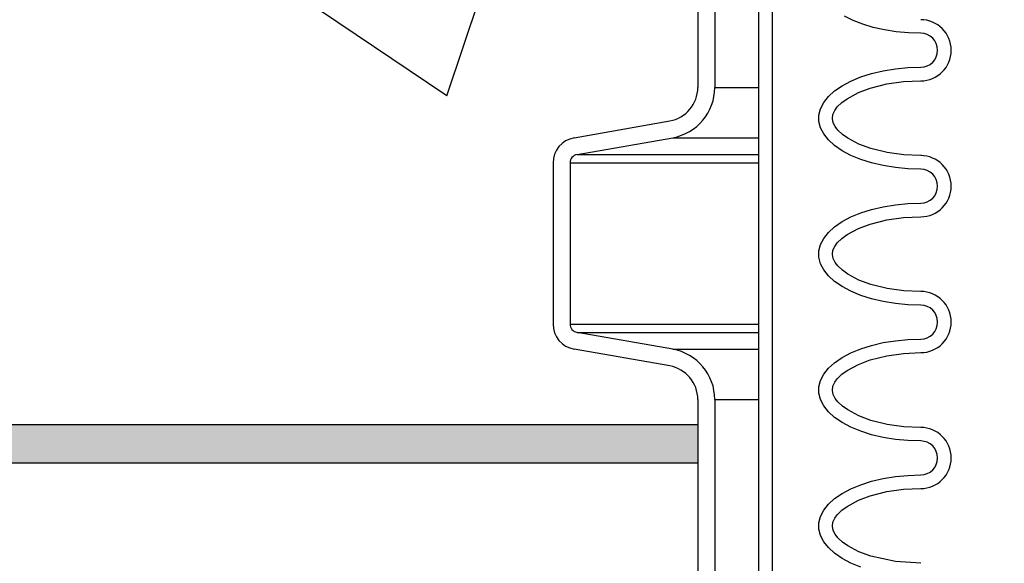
# Model space of a CAD drawing. Extents: x -169 to 2224, y 0 to 2796.
# Tile 282 of 530: x 1594.73 to 1601.97, y 977.27 to 981.27. Entities that reach past the tile are written whole.
import ezdxf

# ---------------------------------------------------------------- set-up
doc = ezdxf.new("R2010")
doc.units = 0
doc.header["$MEASUREMENT"] = 0
doc.header["$PDSIZE"] = 1
doc.layers.get('DEFPOINTS').update_dxf_attribs({"linetype": 'CONTINUOUS'})
for name, color, linetype in [('CONCRETE-HATCH', 2, 'CONTINUOUS'), ('DIM', 3, 'CONTINUOUS'), ('PEAGRAVEL-HATCH', 3, 'CONTINUOUS'), ('SPILL-BUCKET', 1, 'CONTINUOUS'), ('TANK-SLAB', 6, 'CONTINUOUS')]:
    doc.layers.add(name, color=color, linetype=linetype)
doc.styles.add('SIMPLEX', font='simplex')
doc.dimstyles.new('DIM64', dxfattribs={"dimscale": 64, "dimtxt": 0.09375, "dimasz": 0.09375, "dimexe": 0.0625, "dimexo": 0.0625, "dimgap": 0.046875, "dimtad": 1, "dimdec": 4, "dimzin": 3, "dimdsep": 46, "dimlunit": 4, "dimtxsty": 'SIMPLEX', "dimcen": 0, "dimclrd": 256, "dimclre": 256, "dimclrt": 256, "dimadec": 0, "dimazin": 0, "dimtfac": 1, "dimtdec": 4, "dimtmove": 0, "dimatfit": 3, "dimfxl": 1, "dimfrac": 2, "dimtolj": 1, "dimtzin": 0, "dimarcsym": 0})

# ---------------------------------------------------------------- blocks, each defined once
blk = doc.blocks.new('*D48')
at = {"layer": 'DEFPOINTS', "color": 0, "transparency": 16777216}
for p in [(2031.7725, 978.296), (1368.5472, 978.0147), (2031.7725, 700.5233)]:
    blk.add_point(p, dxfattribs=at)
at = {"layer": 'DIM', "lineweight": -2, "transparency": 16777216}
for p, q in [((2031.7725, 974.296), (2031.7725, 696.5233)), ((1368.5472, 974.0147), (1368.5472, 696.5233)), ((1374.5472, 700.5233), (2025.7725, 700.5233))]:
    blk.add_line(p, q, dxfattribs=at)
at = {"layer": 'DIM', "transparency": 16777216}
for points in [[(1374.5472, 701.5233), (1374.5472, 699.5233), (1368.5472, 700.5233)], [(2025.7725, 701.5233), (2025.7725, 699.5233), (2031.7725, 700.5233)]]:
    blk.add_solid(points, dxfattribs=at)
at = {"layer": 'DIM', "transparency": 16777216, "insert": (1700.1599, 708.0947), "char_height": 6, "attachment_point": 5, "style": 'SIMPLEX'}
blk.add_mtext('\\A1;55\'-3 1/4" (F.V. TANK SLAB)', dxfattribs=at)

msp = doc.modelspace()

# ---------------------------------------------------------------- hatches: boundary and pattern name
at = {"layer": 'CONCRETE-HATCH'}
h = msp.add_hatch(dxfattribs=at)
h.set_pattern_fill('AR-CONC', color=256, scale=2.67, style=0)
h.set_pattern_definition([(50, (461.6, 981.518), (19.15085, -1.67548), [2.0025, -22.0275]), (355, (461.6, 981.518), (-3.70466, 20.08353), [1.602, -17.622]), (100.4514, (463.196, 981.378), (15.4462, 18.40804), [1.70186, -18.7205]), (46.1842, (461.6, 986.858), (28.49534, -4.41936), [3.00375, -33.04125]), (96.6356, (463.975, 986.49), (24.9555, 26.00895), [2.5528, -28.08074]), (351.1842, (461.6, 986.858), (24.9555, 26.009), [2.403, -26.433]), (21, (464.27, 985.523), (15.93742, -10.74992), [2.0025, -22.0275]), (326, (464.27, 985.523), (6.49652, 19.3615), [1.602, -17.622]), (71.4514, (465.598, 984.627), (22.43394, 8.61156), [1.70186, -18.7205]), (37.5, (461.6003, 981.518), (0.32467, 8.888266), [0, -17.4084, 0, -17.889, 0, -17.68875]), (7.5, (461.6, 981.518), (7.02396, 10.53079), [0, -10.1994, 0, -17.0079, 0, -6.74175]), (327.5, (455.646, 981.518), (14.25306, -0.602215), [0, -6.675, 0, -20.826, 0, -27.6345]), (317.5, (452.976, 981.518), (15.57107, 2.6728), [0, -8.6775, 0, -13.8306, 0, -19.6245])])
h.paths.add_polyline_path([(1599.93893, 983.57659), (1593.78, 984.45283), (1593.78, 985.22637), (1589.83672, 984.73346), (1580.46723, 984.73346), (1580.25931, 983.95668), (1579.87342, 983.95668), (1579.82858, 983.9299), (1579.80208, 983.87998), (1579.80208, 978.29596), (1599.93893, 978.29596), (1599.93893, 979.97135)])
at = {"layer": 'PEAGRAVEL-HATCH'}
h = msp.add_hatch(dxfattribs=at)
h.set_pattern_fill('AR-SAND', color=256, scale=7.5, style=0)
h.set_pattern_definition([(37.5, (-593.363, -9e-12), (-0.47245, 14.45118), [0, -11.4, 0, -12.75, 0, -12.1875]), (7.5, (-593.363, -9e-12), (13.27333, 21.1661), [0, -6.15, 0, -10.275, 0, -3.9375]), (327.5, (-602.588, -9e-12), (23.356064, 0.04244), [0, -3.75, 0, -13.5, 0, -17.625]), (317.5, (-602.588, -9e-12), (22.54595, 6.58257), [0, -1.875, 0, -8.85, 0, -10.125])])
h.paths.add_polyline_path([(1604.59852, 960.79968), (1604.47361, 960.79968), (1604.47361, 961.76127), (1604.39617, 961.9894), (1604.19586, 962.12325), (1600.05892, 963.24221), (1599.9517, 963.55806), (1599.9517, 965.20292), (1599.71749, 965.20292), (1599.71749, 966.80415), (1598.69642, 967.23834), (1598.69642, 978.29596), (1579.80208, 978.29596), (1579.78756, 973.7036), (1572.69774, 973.59894), (1572.69774, 935.26579), (1604.59239, 935.25828)])
h.paths.add_polyline_path([(1604.59216, 934.25828), (1572.69774, 934.26579), (1572.69774, 916.52404), (1572.94774, 916.52404), (1575.19774, 915.52328), (1576.19774, 917.52328), (1581.19774, 917.52328), (1582.19774, 915.52328), (1595.19774, 915.52328), (1596.19774, 917.52328), (1601.19774, 917.52328), (1602.19774, 915.52328), (1604.59216, 916.52328)])
at = {"layer": 'TANK-SLAB'}
msp.add_hatch(color=256, dxfattribs=at).paths.add_polyline_path([(1599.7181, 978.29596), (1579.78756, 978.29596), (1579.78756, 978.01471), (1599.7181, 978.01471)])

# ---------------------------------------------------------------- linework, layer by layer
at = {"layer": 'SPILL-BUCKET', "color": 1, "linetype": 'Continuous'}
for p, q in [((1600.16655, 969.91046), (1600.16655, 984.10802)), ((1600.26648, 969.91046), (1600.26648, 984.10802)), ((1599.71749, 981.62629), (1599.71749, 980.7736)), ((1599.8424, 981.62629), (1599.8424, 980.7736)), ((1600.85939, 981.26638), (1600.79539, 981.29838)), ((1600.93063, 981.23847), (1600.85939, 981.26638)), ((1601.00808, 981.21506), (1600.93063, 981.23847)), ((1601.09062, 981.19649), (1601.00808, 981.21506)), ((1601.17702, 981.18303), (1601.09062, 981.19649)), ((1601.26605, 981.17487), (1601.17702, 981.18303)), ((1601.35639, 981.17214), (1601.26605, 981.17487)), ((1600.91585, 980.85074), (1600.99532, 980.87595)), ((1600.99532, 980.87595), (1601.08048, 980.89599)), ((1601.08048, 980.89599), (1601.17, 980.91053)), ((1601.17, 980.91053), (1601.26245, 980.91935)), ((1601.26245, 980.91935), (1601.35639, 980.92231)), ((1600.7789, 980.78643), (1600.84333, 980.82074)), ((1600.84333, 980.82074), (1600.91585, 980.85074)), ((1600.98596, 980.76902), (1601.10721, 980.79966)), ((1601.10721, 980.79966), (1601.23103, 980.81695)), ((1601.23103, 980.81695), (1601.35639, 980.82237)), ((1600.67823, 980.70712), (1600.72358, 980.74836)), ((1600.72358, 980.74836), (1600.7789, 980.78643)), ((1600.81526, 980.69126), (1600.89798, 980.73603)), ((1600.89798, 980.73603), (1600.98596, 980.76902)), ((1600.62018, 980.61778), (1600.64358, 980.66336)), ((1600.64358, 980.66336), (1600.67823, 980.70712)), ((1600.74345, 980.63023), (1600.77721, 980.6633)), ((1600.77721, 980.6633), (1600.81526, 980.69126)), ((1600.60838, 980.57109), (1600.62018, 980.61778)), ((1600.71131, 980.57554), (1600.72455, 980.60434)), ((1600.72455, 980.60434), (1600.74345, 980.63023)), ((1598.80742, 980.4035), (1599.51104, 980.52757)), ((1600.60838, 980.52403), (1600.60838, 980.57109)), ((1600.62018, 980.47734), (1600.60838, 980.52403)), ((1600.70688, 980.54477), (1600.71131, 980.57554)), ((1600.71306, 980.51424), (1600.70688, 980.54477)), ((1600.72749, 980.48601), (1600.71306, 980.51424)), ((1600.64358, 980.43176), (1600.62018, 980.47734)), ((1600.74697, 980.46088), (1600.72749, 980.48601)), ((1600.78124, 980.42855), (1600.74697, 980.46088)), ((1598.82911, 980.28048), (1599.53273, 980.40455)), ((1600.67823, 980.388), (1600.64358, 980.43176)), ((1600.72358, 980.34676), (1600.67823, 980.388)), ((1600.81956, 980.40108), (1600.78124, 980.42855)), ((1600.90249, 980.35716), (1600.81956, 980.40108)), ((1600.7789, 980.30869), (1600.72358, 980.34676)), ((1600.84333, 980.27439), (1600.7789, 980.30869)), ((1600.99039, 980.32472), (1600.90249, 980.35716)), ((1601.11018, 980.29487), (1600.99039, 980.32472)), ((1601.23227, 980.27804), (1601.11018, 980.29487)), ((1598.65259, 980.21897), (1598.65259, 979.03445)), ((1598.7775, 980.21897), (1598.7775, 979.03445)), ((1600.91585, 980.24439), (1600.84333, 980.27439)), ((1600.99532, 980.21917), (1600.91585, 980.24439)), ((1601.08048, 980.19914), (1600.99532, 980.21917)), ((1601.35639, 980.27275), (1601.23227, 980.27804)), ((1601.36286, 980.27275), (1601.35639, 980.27275)), ((1601.17, 980.18459), (1601.08048, 980.19914)), ((1601.26245, 980.17577), (1601.17, 980.18459)), ((1601.35639, 980.17282), (1601.26245, 980.17577)), ((1600.91585, 979.85142), (1600.99532, 979.87663)), ((1600.99532, 979.87663), (1601.08048, 979.89667)), ((1601.08048, 979.89667), (1601.17, 979.91122)), ((1601.17, 979.91122), (1601.26245, 979.92003)), ((1601.26245, 979.92003), (1601.35639, 979.92299)), ((1600.72358, 979.74904), (1600.7789, 979.78712)), ((1600.7789, 979.78712), (1600.84333, 979.82142)), ((1600.84333, 979.82142), (1600.91585, 979.85142)), ((1600.98596, 979.7697), (1601.10721, 979.80035)), ((1601.10721, 979.80035), (1601.23103, 979.81763)), ((1601.23103, 979.81763), (1601.35639, 979.82306)), ((1600.67823, 979.7078), (1600.72358, 979.74904)), ((1600.81526, 979.69194), (1600.89798, 979.73671)), ((1600.89798, 979.73671), (1600.98596, 979.7697)), ((1600.62018, 979.61847), (1600.64358, 979.66405)), ((1600.64358, 979.66405), (1600.67823, 979.7078)), ((1600.74345, 979.63091), (1600.77721, 979.66398)), ((1600.77721, 979.66398), (1600.81526, 979.69194)), ((1600.60838, 979.57178), (1600.62018, 979.61847)), ((1600.60838, 979.52472), (1600.60838, 979.57178)), ((1600.70688, 979.54546), (1600.71131, 979.57623)), ((1600.71131, 979.57623), (1600.72455, 979.60503)), ((1600.72455, 979.60503), (1600.74345, 979.63091)), ((1600.62018, 979.47803), (1600.60838, 979.52472)), ((1600.71306, 979.51492), (1600.70688, 979.54546)), ((1600.72749, 979.4867), (1600.71306, 979.51492)), ((1600.64358, 979.43244), (1600.62018, 979.47803)), ((1600.67823, 979.38869), (1600.64358, 979.43244)), ((1600.74697, 979.46156), (1600.72749, 979.4867)), ((1600.78124, 979.42923), (1600.74697, 979.46156)), ((1600.81956, 979.40176), (1600.78124, 979.42923)), ((1600.72358, 979.34745), (1600.67823, 979.38869)), ((1600.90249, 979.35785), (1600.81956, 979.40176)), ((1600.99039, 979.3254), (1600.90249, 979.35785)), ((1600.7789, 979.30937), (1600.72358, 979.34745)), ((1600.84333, 979.27507), (1600.7789, 979.30937)), ((1601.11018, 979.29555), (1600.99039, 979.3254)), ((1601.23227, 979.27872), (1601.11018, 979.29555)), ((1601.35639, 979.27343), (1601.23227, 979.27872)), ((1600.91585, 979.24507), (1600.84333, 979.27507)), ((1600.99532, 979.21985), (1600.91585, 979.24507)), ((1601.08048, 979.19982), (1600.99532, 979.21985)), ((1601.17, 979.18527), (1601.08048, 979.19982)), ((1601.26245, 979.17646), (1601.17, 979.18527)), ((1601.35639, 979.1735), (1601.26245, 979.17646)), ((1599.53273, 978.84887), (1598.82911, 978.97294)), ((1601.17, 978.9119), (1601.26245, 978.92072)), ((1601.26245, 978.92072), (1601.35639, 978.92367)), ((1599.51104, 978.72585), (1598.80742, 978.84992)), ((1600.84333, 978.8221), (1600.91585, 978.8521)), ((1600.91585, 978.8521), (1600.99532, 978.87732)), ((1600.99532, 978.87732), (1601.08048, 978.89736)), ((1601.08048, 978.89736), (1601.17, 978.9119)), ((1600.72358, 978.74973), (1600.7789, 978.7878)), ((1600.7789, 978.7878), (1600.84333, 978.8221)), ((1600.98596, 978.77038), (1601.10721, 978.80103)), ((1601.10721, 978.80103), (1601.23103, 978.81831)), ((1601.23103, 978.81831), (1601.35639, 978.82374)), ((1600.64358, 978.66473), (1600.67823, 978.70849)), ((1600.67823, 978.70849), (1600.72358, 978.74973)), ((1600.81526, 978.69263), (1600.89798, 978.7374)), ((1600.89798, 978.7374), (1600.98596, 978.77038)), ((1600.62018, 978.61915), (1600.64358, 978.66473)), ((1600.72455, 978.60571), (1600.74345, 978.6316)), ((1600.74345, 978.6316), (1600.77721, 978.66466)), ((1600.77721, 978.66466), (1600.81526, 978.69263)), ((1600.60838, 978.57246), (1600.62018, 978.61915)), ((1600.60838, 978.5254), (1600.60838, 978.57246)), ((1600.70688, 978.54614), (1600.71131, 978.57691)), ((1600.71131, 978.57691), (1600.72455, 978.60571)), ((1600.62018, 978.47871), (1600.60838, 978.5254)), ((1600.71306, 978.5156), (1600.70688, 978.54614)), ((1600.72749, 978.48738), (1600.71306, 978.5156)), ((1600.74697, 978.46225), (1600.72749, 978.48738)), ((1599.71749, 978.47982), (1599.71749, 976.77633)), ((1599.8424, 978.47982), (1599.8424, 976.77633)), ((1600.64358, 978.43313), (1600.62018, 978.47871)), ((1600.67823, 978.38937), (1600.64358, 978.43313)), ((1600.78124, 978.42992), (1600.74697, 978.46225)), ((1600.81956, 978.40244), (1600.78124, 978.42992)), ((1600.72358, 978.34813), (1600.67823, 978.38937)), ((1600.7789, 978.31006), (1600.72358, 978.34813)), ((1600.90249, 978.35853), (1600.81956, 978.40244)), ((1600.99039, 978.32609), (1600.90249, 978.35853)), ((1600.84333, 978.27575), (1600.7789, 978.31006)), ((1600.91585, 978.24576), (1600.84333, 978.27575)), ((1601.11018, 978.29624), (1600.99039, 978.32609)), ((1601.23227, 978.2794), (1601.11018, 978.29624)), ((1601.35639, 978.27412), (1601.23227, 978.2794)), ((1600.99532, 978.22054), (1600.91585, 978.24576)), ((1601.08048, 978.2005), (1600.99532, 978.22054)), ((1601.17, 978.18596), (1601.08048, 978.2005)), ((1601.26245, 978.17714), (1601.17, 978.18596)), ((1601.35639, 978.17419), (1601.26245, 978.17714)), ((1601.08048, 977.89804), (1601.17, 977.91258)), ((1601.17, 977.91258), (1601.26245, 977.9214)), ((1601.26245, 977.9214), (1601.35639, 977.92436)), ((1600.84333, 977.82279), (1600.91585, 977.85279)), ((1600.91585, 977.85279), (1600.99532, 977.878)), ((1600.99532, 977.878), (1601.08048, 977.89804)), ((1600.72358, 977.75041), (1600.7789, 977.78848)), ((1600.7789, 977.78848), (1600.84333, 977.82279)), ((1600.89798, 977.73808), (1600.98596, 977.77107)), ((1600.98596, 977.77107), (1601.10721, 977.80171)), ((1601.10721, 977.80171), (1601.23103, 977.819)), ((1601.23103, 977.819), (1601.35639, 977.82442)), ((1600.64358, 977.66541), (1600.67823, 977.70917)), ((1600.67823, 977.70917), (1600.72358, 977.75041)), ((1600.77721, 977.66535), (1600.81526, 977.69331)), ((1600.81526, 977.69331), (1600.89798, 977.73808)), ((1600.60838, 977.57314), (1600.62018, 977.61983)), ((1600.62018, 977.61983), (1600.64358, 977.66541)), ((1600.72455, 977.60639), (1600.74345, 977.63228)), ((1600.74345, 977.63228), (1600.77721, 977.66535)), ((1600.60838, 977.52608), (1600.60838, 977.57314)), ((1600.70688, 977.54682), (1600.71131, 977.57759)), ((1600.71306, 977.51628), (1600.70688, 977.54682)), ((1600.71131, 977.57759), (1600.72455, 977.60639)), ((1600.62018, 977.47939), (1600.60838, 977.52608)), ((1600.64358, 977.43381), (1600.62018, 977.47939)), ((1600.72749, 977.48806), (1600.71306, 977.51628)), ((1600.74697, 977.46293), (1600.72749, 977.48806)), ((1600.67823, 977.39005), (1600.64358, 977.43381)), ((1600.78124, 977.4306), (1600.74697, 977.46293)), ((1600.81956, 977.40313), (1600.78124, 977.4306)), ((1600.90249, 977.35921), (1600.81956, 977.40313)), ((1600.72358, 977.34881), (1600.67823, 977.39005)), ((1600.7789, 977.31074), (1600.72358, 977.34881)), ((1600.99039, 977.32677), (1600.90249, 977.35921)), ((1601.17095, 977.28697), (1600.99039, 977.32677)), ((1600.84333, 977.27644), (1600.7789, 977.31074)), ((1600.91585, 977.24644), (1600.84333, 977.27644)), ((1601.35639, 977.2748), (1601.17095, 977.28697))]:
    msp.add_line(p, q, dxfattribs=at)
at = {"layer": 'SPILL-BUCKET', "color": 7}
for p, q in [((1599.8424, 980.7736), (1600.16655, 980.7736)), ((1599.53273, 980.40455), (1600.16655, 980.40455)), ((1598.7775, 980.21897), (1600.16655, 980.21897)), ((1598.82911, 980.28048), (1600.16655, 980.28048)), ((1598.7775, 979.03445), (1600.16655, 979.03445)), ((1598.82911, 978.97294), (1600.16655, 978.97294)), ((1599.53273, 978.84887), (1600.16655, 978.84887)), ((1599.8424, 978.47982), (1600.16655, 978.47982))]:
    msp.add_line(p, q, dxfattribs=at)
at = {"layer": 'SPILL-BUCKET', "color": 1, "linetype": 'Continuous'}
for centre, radius, start, end in [((1601.35639, 981.04722), 0.22485, 270, 90), ((1601.35639, 981.04722), 0.12491, 270, 90), ((1599.46766, 980.7736), 0.24983, 279.999999, 0), ((1599.46766, 980.7736), 0.37474, 280, 0), ((1598.83996, 980.21897), 0.18737, 100, 180), ((1598.83996, 980.21897), 0.06246, 99.999999, 180), ((1601.35639, 980.0479), 0.22485, 270, 90), ((1601.35639, 980.0479), 0.12491, 270, 90), ((1601.35639, 979.04859), 0.22485, 270, 90), ((1601.35639, 979.04859), 0.12491, 270, 90), ((1598.83996, 979.03445), 0.18737, 180, 260), ((1598.83996, 979.03445), 0.06246, 180, 260.000001), ((1599.46766, 978.47982), 0.37474, 0, 80), ((1599.46766, 978.47982), 0.24983, 0, 80.000001), ((1601.35639, 978.04927), 0.22485, 270, 90), ((1601.35639, 978.04927), 0.12491, 270, 90)]:
    msp.add_arc(centre, radius, start, end, dxfattribs=at)
at = {"layer": 'TANK-SLAB'}
for p, q in [((1579.78756, 978.29596), (1599.71749, 978.29596)), ((1579.78756, 978.01471), (1599.71749, 978.01471))]:
    msp.add_line(p, q, dxfattribs=at)

# ---------------------------------------------------------------- dimensions: what is measured, and where the dimension line sits
at = {"layer": 'DIM'}
dim = msp.add_linear_dim(base=(2031.77254, 700.52328), p1=(1368.54722, 978.01471), p2=(2031.77254, 978.29596), angle=0, text='<> (F.V. TANK SLAB)', dimstyle='DIM64', dxfattribs=at)
dim.commit()
dim.dimension.update_dxf_attribs({"geometry": '*D48', "text_midpoint": (1700.15988, 708.09471)})

doc.saveas('drawing.dxf')
